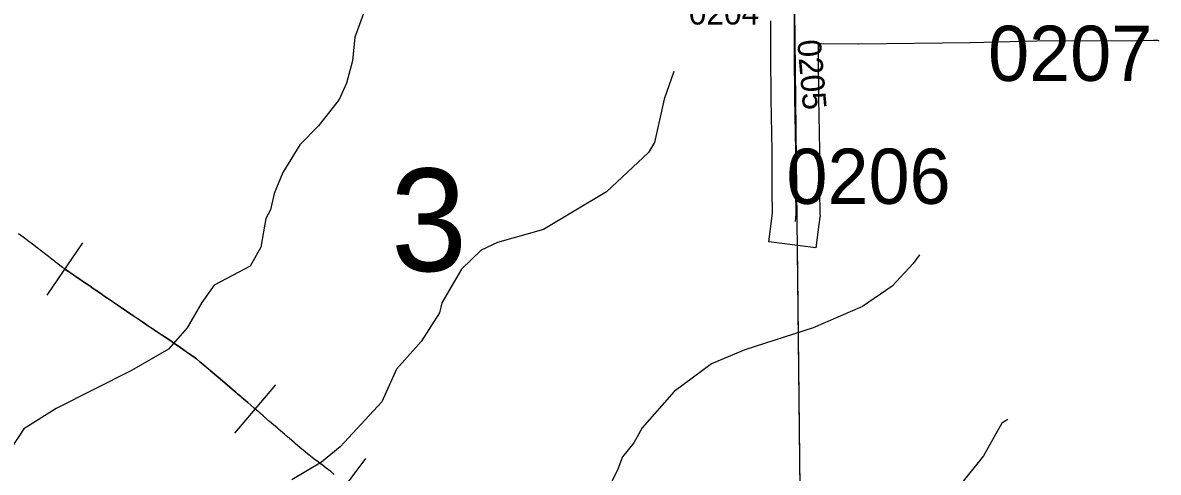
# Model space of a CAD drawing. Extents: x 23.6 to 68.7, y -63 to -29.
# Drawn here: x 41.591 to 43.032, y -40.452 to -39.882 of the extents above; entities that cross this region are included whole.
import ezdxf

# ---------------------------------------------------------------- set-up
doc = ezdxf.new("R2010")
doc.units = 0
for name, color, linetype in [('tdCoHydroRiver', 7, 'Continuous'), ('tdCoPipe', 7, 'Continuous'), ('tdCoSecRdNmbr', 7, 'Continuous'), ('tdCoSecRteBand', 7, 'Continuous'), ('tdCoSecRteCL', 7, 'Continuous'), ('tdCoSectLine', 7, 'Continuous'), ('tdCoSectLinePart', 7, 'Continuous'), ('tdCoSectNmbr', 7, 'Continuous'), ('tdCoSurfGravel', 7, 'Continuous')]:
    doc.layers.add(name, color=color, linetype=linetype)

msp = doc.modelspace()

# ---------------------------------------------------------------- linework, layer by layer
at = {"layer": 'tdCoHydroRiver'}
for points in [[(42.0247, -39.8674), (42.0124, -39.9007), (42.0095, -39.9307), (42.0019, -39.9592), (41.9926, -39.9798), (41.9661, -40.0132), (41.9426, -40.0371), (41.9209, -40.0721), (41.9101, -40.099), (41.9055, -40.1196), (41.8993, -40.1307), (41.8933, -40.167), (41.8794, -40.1908), (41.8338, -40.215), (41.8182, -40.2372), (41.7996, -40.269), (41.7762, -40.296), (41.7291, -40.3233), (41.6333, -40.3716), (41.5925, -40.3972), (41.5598, -40.4464)], [(42.4169, -39.9442), (42.4046, -39.9791), (42.3925, -40.0344), (42.3847, -40.0471), (42.3315, -40.0966), (42.2515, -40.1447), (42.1932, -40.161), (42.1728, -40.1707), (42.1477, -40.1946), (42.1229, -40.2375), (42.1199, -40.2501), (42.0965, -40.2866), (42.0653, -40.3217), (42.0467, -40.3629), (41.9936, -40.4202), (41.9701, -40.4394), (41.9324, -40.4618)], [(42.7285, -40.1765), (42.7207, -40.1876), (42.6941, -40.2162), (42.6565, -40.2419), (42.5936, -40.2693), (42.507, -40.297), (42.4646, -40.3147), (42.4176, -40.3499), (42.377, -40.3961), (42.3661, -40.4151), (42.352, -40.4326), (42.3459, -40.4484), (42.3273, -40.4865), (42.2976, -40.5199), (42.2475, -40.5551), (42.1625, -40.5875), (42.0808, -40.6309), (42.029, -40.6551), (41.9692, -40.673), (41.9031, -40.7021), (41.8353, -40.7059), (41.7467, -40.683), (41.6359, -40.6478), (41.6263, -40.6384)], [(42.8409, -40.3853), (42.8331, -40.3901), (42.8098, -40.4314), (42.7256, -40.5364)]]:
    msp.add_lwpolyline(points, dxfattribs=at)
at = {"layer": 'tdCoPipe'}
for p, q in [((41.6221, -40.2278), (41.6674, -40.1616)), ((41.8602, -40.4025), (41.9123, -40.3416)), ((41.9782, -40.4988), (42.0265, -40.4348))]:
    msp.add_line(p, q, dxfattribs=at)
for points in [[(41.9863, -40.455), (41.982, -40.4513), (41.9762, -40.4469), (41.9703, -40.4425), (41.9701, -40.4424), (41.9699, -40.4422), (41.9641, -40.4379), (41.9609, -40.4355), (41.9562, -40.4319), (41.954, -40.4302), (41.9522, -40.4288), (41.9492, -40.4264), (41.9424, -40.4207), (41.9366, -40.4157), (41.9352, -40.4145), (41.9319, -40.4115), (41.9269, -40.4073), (41.9231, -40.404), (41.9155, -40.3974), (41.9139, -40.396), (41.9042, -40.3877), (41.8971, -40.3816), (41.8962, -40.3808), (41.8929, -40.3779), (41.8913, -40.3765), (41.8903, -40.3757), (41.8873, -40.3731), (41.8843, -40.3704), (41.8803, -40.3671), (41.8765, -40.3638), (41.874, -40.3617), (41.8712, -40.3591), (41.8691, -40.3575), (41.8677, -40.3562), (41.8636, -40.3528), (41.8613, -40.3508), (41.8576, -40.3476), (41.8566, -40.3468), (41.8503, -40.3415), (41.839, -40.3319), (41.8287, -40.3231), (41.8269, -40.3217), (41.8174, -40.3135), (41.8158, -40.3122), (41.8115, -40.3086), (41.8081, -40.3061), (41.8059, -40.3045), (41.8043, -40.3034), (41.8, -40.3007), (41.7947, -40.2968), (41.7888, -40.2926), (41.7828, -40.2885), (41.7788, -40.2857), (41.7704, -40.2801), (41.7625, -40.2749), (41.7606, -40.2736), (41.7549, -40.2698), (41.7482, -40.2652), (41.7464, -40.264), (41.7434, -40.262), (41.7407, -40.2602), (41.7381, -40.2584), (41.7284, -40.2518), (41.7161, -40.2434), (41.7063, -40.2369), (41.7044, -40.2356), (41.6928, -40.2276), (41.6917, -40.2267), (41.6865, -40.2232), (41.6818, -40.2201), (41.6805, -40.2191), (41.6765, -40.2165), (41.6739, -40.2146), (41.6715, -40.213), (41.6695, -40.2117), (41.6682, -40.2107), (41.6669, -40.2099), (41.6623, -40.2068), (41.6601, -40.2053), (41.6538, -40.201), (41.6443, -40.1945), (41.6417, -40.1926), (41.6383, -40.19), (41.6357, -40.1881), (41.6328, -40.1859), (41.6309, -40.1843), (41.6299, -40.1835), (41.628, -40.1819), (41.6238, -40.1787), (41.6202, -40.176), (41.6148, -40.172), (41.6095, -40.1679), (41.6036, -40.1633), (41.5987, -40.1596), (41.5976, -40.1588), (41.5965, -40.158), (41.5916, -40.1542), (41.5858, -40.1499)], [(41.6447, -40.1947), (41.6538, -40.2009), (41.6602, -40.2053), (41.6624, -40.2067), (41.6669, -40.2098), (41.6682, -40.2107), (41.6695, -40.2117), (41.6716, -40.213), (41.6739, -40.2145), (41.6765, -40.2164), (41.6806, -40.2191), (41.6819, -40.22), (41.6865, -40.2231), (41.6917, -40.2267), (41.6928, -40.2276), (41.7044, -40.2355), (41.7063, -40.2368), (41.7161, -40.2434), (41.7284, -40.2518), (41.7382, -40.2583), (41.7408, -40.2602), (41.7434, -40.2619), (41.7464, -40.2639), (41.7483, -40.2652), (41.7549, -40.2697), (41.7606, -40.2736), (41.7625, -40.2748), (41.7704, -40.2801), (41.7788, -40.2857), (41.7829, -40.2884), (41.7888, -40.2926), (41.7948, -40.2968), (41.8001, -40.3006), (41.8043, -40.3033), (41.806, -40.3045), (41.8082, -40.306), (41.8116, -40.3086), (41.8158, -40.3122), (41.8175, -40.3135), (41.827, -40.3217), (41.8288, -40.3231), (41.8391, -40.3319), (41.8504, -40.3415), (41.8566, -40.3467), (41.8576, -40.3476), (41.8613, -40.3507), (41.8637, -40.3527), (41.8677, -40.3561), (41.8692, -40.3574), (41.8712, -40.3591), (41.874, -40.3617), (41.8765, -40.3637), (41.8803, -40.3671), (41.8843, -40.3704), (41.8862, -40.372)]]:
    msp.add_lwpolyline(points, dxfattribs=at)
at = {"layer": 'tdCoSecRteBand'}
msp.add_lwpolyline([(43.0326, -39.9056), (43.0309, -39.9051), (43.0256, -39.9048), (43.0111, -39.9052), (43.0108, -39.9052), (43.0105, -39.9052), (42.8773, -39.9059), (42.7934, -39.908), (42.7932, -39.908), (42.793, -39.908), (42.6512, -39.9097), (42.6508, -39.9097), (42.6503, -39.9097), (42.604, -39.909), (42.6012, -39.9089), (42.6002, -39.9087), (42.6002, -39.9215), (42.6006, -39.9781), (42.6016, -40.0441), (42.6016, -40.0442), (42.6016, -40.0444), (42.6018, -40.0956), (42.6024, -40.1245), (42.6025, -40.1268), (42.6022, -40.129), (42.601, -40.1382), (42.5971, -40.1679), (42.5376, -40.1602), (42.5415, -40.1304), (42.5424, -40.1235), (42.5419, -40.0966), (42.5418, -40.0964), (42.5418, -40.0961), (42.5416, -40.0448), (42.5407, -39.9789), (42.5406, -39.9788), (42.5406, -39.9787), (42.5402, -39.9218), (42.5402, -39.9217), (42.5402, -39.9216), (42.5402, -39.8894), (42.5402, -39.8798)], dxfattribs=at)
at = {"layer": 'tdCoSecRteCL'}
msp.add_lwpolyline([(42.5712, -40.1343), (42.5724, -40.1251), (42.5718, -40.096), (42.5716, -40.0445), (42.5706, -39.9785), (42.5702, -39.9216), (42.5702, -39.8893), (42.5702, -39.8795), (42.5699, -39.848)], dxfattribs=at)
at = {"layer": 'tdCoSectLine'}
msp.add_lwpolyline([(42.5674, -39.6377), (42.5785, -40.6268)], dxfattribs=at)
at = {"layer": 'tdCoSectLinePart'}
msp.add_lwpolyline([(42.5733, -40.1648), (42.5785, -40.6268)], dxfattribs=at)
at = {"layer": 'tdCoSurfGravel'}
msp.add_lwpolyline([(42.5712, -40.1343), (42.5724, -40.1251), (42.5718, -40.096), (42.5716, -40.0445), (42.5706, -39.9785), (42.5702, -39.9216), (42.5702, -39.8893), (42.5702, -39.8795)], dxfattribs=at)

# ---------------------------------------------------------------- texts
at = {"layer": 'tdCoSecRdNmbr'}
for s, height, rotation, p in [('0204', 0.03, 0.0331, (42.4361, -39.8847)), ('0207', 0.07, 0.0334, (42.8157, -39.9562)), ('0205', 0.03, 275.0312, (42.5734, -39.905)), ('0206', 0.07, 0.0332, (42.5599, -40.1121))]:
    msp.add_text(s, height=height, rotation=rotation, dxfattribs=at).set_placement(p)
at = {"layer": 'tdCoSectNmbr'}
msp.add_text('3', height=0.13, rotation=1.0328, dxfattribs=at).set_placement((42.0588, -40.1981))

doc.saveas('drawing.dxf')
